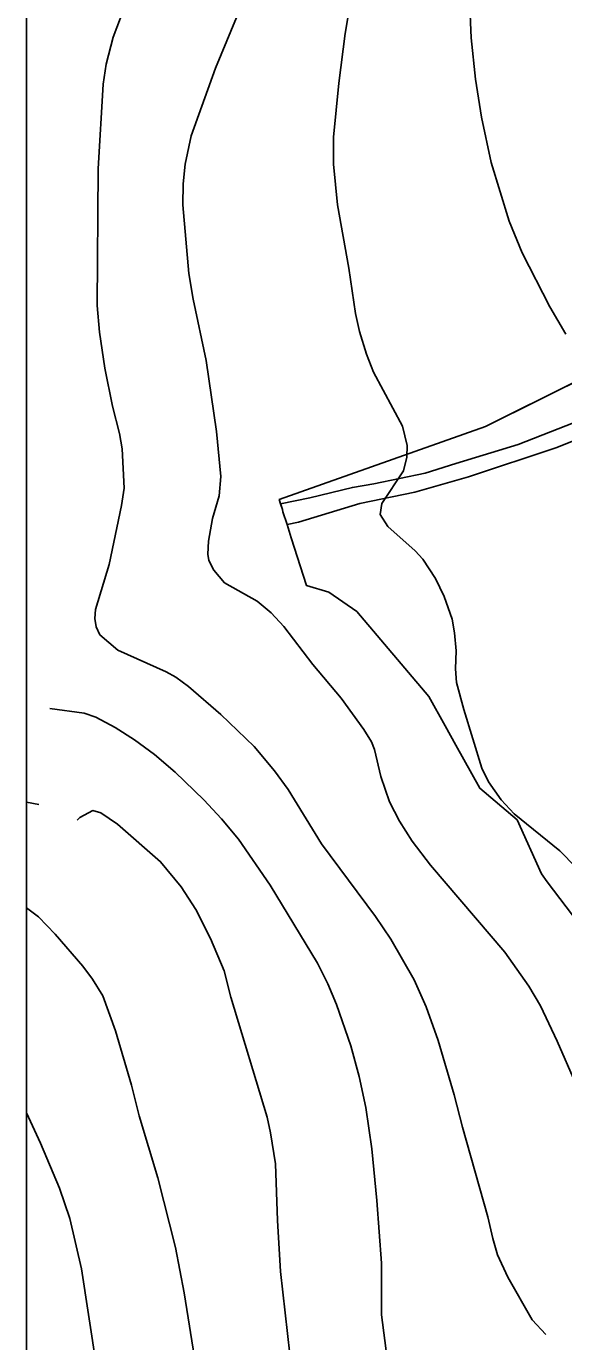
# Model space of a CAD drawing. Extents: x -662620 to -656370, y -1067090 to -1062990.
# Drawn here: x -661678 to -661440, y -1064074 to -1063490 of the extents above; entities that cross this region are included whole.
import ezdxf

# ---------------------------------------------------------------- set-up
doc = ezdxf.new("R2010")
doc.units = 0
for name, color, linetype in [('HRANICE_KATASTRÁLNÍHO_ÚZEMÍ', 7, 'Continuous'), ('OBVOD_PÚ', 7, 'Continuous'), ('ORNÁ_PŮDA_-_STÁVAJÍCÍ', 7, 'Continuous'), ('OSTATNÍ_PLOCHA_-_STÁVAJÍCÍ', 7, 'Continuous'), ('PLYNOVOD_-_VTL', 7, 'Continuous'), ('VODNÍ_PLOCHA_-_STÁVAJÍCÍ', 7, 'Continuous'), ('VRSTEVNICE_ZDŮRAZNĚNÁ', 7, 'Continuous'), ('VRSTEVNICE_ZÁKLADNÍ', 7, 'Continuous')]:
    doc.layers.add(name, color=color, linetype=linetype)

msp = doc.modelspace()

# ---------------------------------------------------------------- linework, layer by layer
at = {"layer": 'HRANICE_KATASTRÁLNÍHO_ÚZEMÍ'}
msp.add_lwpolyline([(-661393.94, -1063627.39), (-661474.55, -1063667.56), (-661566.13, -1063699.96), (-661564.64, -1063704.39), (-661564.5, -1063705.5), (-661562.61, -1063711.07), (-661560.78, -1063717.03), (-661554.02, -1063738.17), (-661544.08, -1063741.12), (-661531.57, -1063749.79), (-661499.64, -1063787.5), (-661492.42, -1063800.57), (-661487.68, -1063809.14), (-661477.05, -1063828.29), (-661460.49, -1063842.36), (-661449.68, -1063866.3), (-661447.11, -1063869.86), (-661430.25, -1063892.05)], dxfattribs=at)
at = {"layer": 'OBVOD_PÚ'}
for points in [[(-661393.94, -1063627.39), (-661474.55, -1063667.56)], [(-661474.55, -1063667.56), (-661566.13, -1063699.96)], [(-661566.13, -1063699.96), (-661564.64, -1063704.39)], [(-661564.64, -1063704.39), (-661564.5, -1063705.5)], [(-661564.5, -1063705.5), (-661562.61, -1063711.07)], [(-661562.61, -1063711.07), (-661560.78, -1063717.03)], [(-661560.78, -1063717.03), (-661554.02, -1063738.17)], [(-661554.02, -1063738.17), (-661544.08, -1063741.12)], [(-661544.08, -1063741.12), (-661531.57, -1063749.79)], [(-661531.57, -1063749.79), (-661499.64, -1063787.5)], [(-661499.64, -1063787.5), (-661492.42, -1063800.57)], [(-661492.42, -1063800.57), (-661487.68, -1063809.14)], [(-661487.68, -1063809.14), (-661477.05, -1063828.29)], [(-661477.05, -1063828.29), (-661460.49, -1063842.36)], [(-661460.49, -1063842.36), (-661449.68, -1063866.3)], [(-661449.68, -1063866.3), (-661447.11, -1063869.86)], [(-661447.11, -1063869.86), (-661430.25, -1063892.05)]]:
    msp.add_lwpolyline(points, dxfattribs=at)
at = {"layer": 'ORNÁ_PŮDA_-_STÁVAJÍCÍ'}
for p, q in [((-661442.78, -1063676.79), (-661425.23, -1063669.79)), ((-661482.07, -1063689.85), (-661442.78, -1063676.79)), ((-661505.92, -1063696.68), (-661482.07, -1063689.85)), ((-661557.6, -1063710.06), (-661530.34, -1063701.72)), ((-661530.34, -1063701.72), (-661505.92, -1063696.68)), ((-661562.61, -1063711.07), (-661564.5, -1063705.5)), ((-661564.5, -1063705.5), (-661562.64, -1063710.99)), ((-661562.64, -1063710.99), (-661557.6, -1063710.06)), ((-661560.78, -1063717.03), (-661562.61, -1063711.07)), ((-661554.02, -1063738.17), (-661560.78, -1063717.03)), ((-661544.08, -1063741.12), (-661554.02, -1063738.17)), ((-661531.57, -1063749.79), (-661544.08, -1063741.12)), ((-661499.64, -1063787.5), (-661531.57, -1063749.79)), ((-661492.42, -1063800.57), (-661499.64, -1063787.5)), ((-661487.68, -1063809.14), (-661492.42, -1063800.57)), ((-661477.05, -1063828.29), (-661487.68, -1063809.14)), ((-661460.49, -1063842.36), (-661477.05, -1063828.29)), ((-661449.68, -1063866.3), (-661460.49, -1063842.36)), ((-661447.11, -1063869.86), (-661449.68, -1063866.3)), ((-661430.25, -1063892.05), (-661447.11, -1063869.86))]:
    msp.add_line(p, q, dxfattribs=at)
msp.add_lwpolyline([(-661430.25, -1063892.05), (-661447.11, -1063869.86), (-661449.68, -1063866.3), (-661460.49, -1063842.36), (-661477.05, -1063828.29), (-661487.68, -1063809.14), (-661492.42, -1063800.57), (-661499.64, -1063787.5), (-661531.57, -1063749.79), (-661544.08, -1063741.12), (-661554.02, -1063738.17), (-661560.78, -1063717.03), (-661562.61, -1063711.07), (-661564.5, -1063705.5), (-661562.64, -1063710.99), (-661557.6, -1063710.06), (-661530.34, -1063701.72), (-661505.92, -1063696.68), (-661482.07, -1063689.85), (-661442.78, -1063676.79), (-661425.23, -1063669.79)], dxfattribs=at)
at = {"layer": 'OSTATNÍ_PLOCHA_-_STÁVAJÍCÍ'}
for p, q in [((-661474.55, -1063667.56), (-661393.94, -1063627.39)), ((-661474.55, -1063667.56), (-661393.94, -1063627.39)), ((-661427.8, -1063662.91), (-661459.95, -1063675.44)), ((-661427.8, -1063662.91), (-661459.95, -1063675.44)), ((-661566.13, -1063699.96), (-661474.55, -1063667.56)), ((-661566.13, -1063699.96), (-661474.55, -1063667.56)), ((-661459.95, -1063675.44), (-661487.6, -1063683.98)), ((-661459.95, -1063675.44), (-661487.6, -1063683.98)), ((-661487.6, -1063683.98), (-661501.33, -1063688.29)), ((-661487.6, -1063683.98), (-661501.33, -1063688.29)), ((-661501.33, -1063688.29), (-661524.16, -1063693)), ((-661501.33, -1063688.29), (-661524.16, -1063693)), ((-661533.62, -1063694.6), (-661552.53, -1063699.17)), ((-661533.62, -1063694.6), (-661552.53, -1063699.17)), ((-661524.16, -1063693), (-661533.62, -1063694.6)), ((-661524.16, -1063693), (-661533.62, -1063694.6)), ((-661565.47, -1063701.92), (-661566.13, -1063699.96)), ((-661565.47, -1063701.92), (-661566.13, -1063699.96)), ((-661552.53, -1063699.17), (-661565.47, -1063701.92)), ((-661552.53, -1063699.17), (-661565.47, -1063701.92))]:
    msp.add_line(p, q, dxfattribs=at)
msp.add_lwpolyline([(-661368.18, -1063615.53), (-661360.96, -1063626.32), (-661358.43, -1063629.62), (-661368.94, -1063634.26), (-661397.31, -1063648.34), (-661427.8, -1063662.91), (-661459.95, -1063675.44), (-661487.6, -1063683.98), (-661501.33, -1063688.29), (-661524.16, -1063693), (-661533.62, -1063694.6), (-661552.53, -1063699.17), (-661565.47, -1063701.92), (-661566.13, -1063699.96), (-661474.55, -1063667.56), (-661393.94, -1063627.39), (-661390.99, -1063625.94), (-661368.76, -1063615.8)], close=True, dxfattribs=at)
msp.add_lwpolyline([(-661368.18, -1063615.53), (-661360.96, -1063626.32), (-661358.43, -1063629.62), (-661368.94, -1063634.26), (-661397.31, -1063648.34), (-661427.8, -1063662.91), (-661459.95, -1063675.44), (-661487.6, -1063683.98), (-661501.33, -1063688.29), (-661524.16, -1063693), (-661533.62, -1063694.6), (-661552.53, -1063699.17), (-661565.47, -1063701.92), (-661566.13, -1063699.96), (-661474.55, -1063667.56), (-661393.94, -1063627.39), (-661390.99, -1063625.94), (-661368.76, -1063615.8)], close=True, dxfattribs=at)
at = {"layer": 'PLYNOVOD_-_VTL'}
msp.add_lwpolyline([(-662588.99, -1063216.18), (-661678.37, -1063216.18), (-661678.37, -1065692.96), (-662588.99, -1065692.96)], close=True, dxfattribs=at)
at = {"layer": 'VODNÍ_PLOCHA_-_STÁVAJÍCÍ'}
for p, q in [((-661459.95, -1063675.44), (-661427.8, -1063662.91)), ((-661425.23, -1063669.79), (-661442.78, -1063676.79)), ((-661487.6, -1063683.98), (-661459.95, -1063675.44)), ((-661442.78, -1063676.79), (-661482.07, -1063689.85)), ((-661501.33, -1063688.29), (-661487.6, -1063683.98)), ((-661524.16, -1063693), (-661501.33, -1063688.29)), ((-661482.07, -1063689.85), (-661505.92, -1063696.68)), ((-661552.53, -1063699.17), (-661533.62, -1063694.6)), ((-661533.62, -1063694.6), (-661524.16, -1063693)), ((-661565.47, -1063701.92), (-661552.53, -1063699.17)), ((-661564.64, -1063704.39), (-661565.47, -1063701.92)), ((-661530.34, -1063701.72), (-661557.6, -1063710.06)), ((-661505.92, -1063696.68), (-661530.34, -1063701.72)), ((-661564.5, -1063705.5), (-661564.64, -1063704.39)), ((-661562.64, -1063710.99), (-661564.5, -1063705.5)), ((-661557.6, -1063710.06), (-661562.64, -1063710.99))]:
    msp.add_line(p, q, dxfattribs=at)
msp.add_lwpolyline([(-661557.6, -1063710.06), (-661562.64, -1063710.99), (-661564.5, -1063705.5), (-661564.64, -1063704.39), (-661565.47, -1063701.92), (-661552.53, -1063699.17), (-661533.62, -1063694.6), (-661524.16, -1063693), (-661501.33, -1063688.29), (-661487.6, -1063683.98), (-661459.95, -1063675.44), (-661427.8, -1063662.91), (-661397.31, -1063648.34), (-661368.94, -1063634.26), (-661358.43, -1063629.62), (-661353.29, -1063632.95), (-661369.19, -1063641.54), (-661400.94, -1063657.93), (-661425.23, -1063669.79), (-661442.78, -1063676.79), (-661482.07, -1063689.85), (-661505.92, -1063696.68), (-661530.34, -1063701.72)], close=True, dxfattribs=at)
at = {"layer": 'VRSTEVNICE_ZDŮRAZNĚNÁ'}
msp.add_lwpolyline([(-661667.91, -1063792.76), (-661652.68, -1063794.97), (-661647.61, -1063796.72), (-661639.01, -1063801.3), (-661630.41, -1063806.75), (-661621.52, -1063813.2), (-661612.35, -1063821.09), (-661599.59, -1063833.42), (-661591.7, -1063841.87), (-661584.25, -1063850.9), (-661570.06, -1063871.26), (-661549.13, -1063905.95), (-661544.54, -1063915.13), (-661540.67, -1063924.3), (-661534.36, -1063942.65), (-661530.64, -1063956.41), (-661527.62, -1063970.18), (-661525.04, -1063988.52), (-661522.75, -1064011.46), (-661520.74, -1064039.27), (-661520.74, -1064062.21), (-661517.16, -1064089.73)], dxfattribs=at)
at = {"layer": 'VRSTEVNICE_ZÁKLADNÍ'}
for points in [[(-661529.35, -1063448.65), (-661536.8, -1063492.81), (-661539.67, -1063514.88), (-661541.96, -1063538.97), (-661541.96, -1063551.01), (-661540.24, -1063569.07), (-661535.22, -1063597.17), (-661532.21, -1063617.24), (-661530.49, -1063625.27), (-661527.34, -1063635.3), (-661524.18, -1063643.33), (-661511.43, -1063667.41), (-661509.28, -1063676.01), (-661509.42, -1063681.17), (-661510.85, -1063687.19), (-661520.6, -1063701.67), (-661521.32, -1063706.55), (-661517.88, -1063711.99), (-661505.69, -1063722.75), (-661502.4, -1063726.47), (-661496.66, -1063735.07), (-661492.79, -1063743.1), (-661489.35, -1063753.14), (-661488.2, -1063759.16), (-661487.49, -1063767.19), (-661487.77, -1063775.21), (-661487.34, -1063781.23), (-661484.19, -1063793.28), (-661476.16, -1063819.37), (-661473.15, -1063825.39), (-661467.56, -1063833.42), (-661461.83, -1063839.58), (-661441.47, -1063856.07), (-661434.45, -1063863.38)], [(-661529.35, -1063448.65), (-661536.8, -1063492.81), (-661539.67, -1063514.88), (-661541.96, -1063538.97), (-661541.96, -1063551.01), (-661540.24, -1063569.07), (-661535.22, -1063597.17), (-661532.21, -1063617.24), (-661530.49, -1063625.27), (-661527.34, -1063635.3), (-661524.18, -1063643.33), (-661511.43, -1063667.41), (-661509.28, -1063676.01), (-661509.42, -1063681.17), (-661510.85, -1063687.19), (-661520.6, -1063701.67), (-661521.32, -1063706.55), (-661517.88, -1063711.99), (-661505.69, -1063722.75), (-661502.4, -1063726.47), (-661496.66, -1063735.07), (-661492.79, -1063743.1), (-661489.35, -1063753.14), (-661488.2, -1063759.16), (-661487.49, -1063767.19), (-661487.77, -1063775.21), (-661487.34, -1063781.23), (-661484.19, -1063793.28), (-661476.16, -1063819.37), (-661473.15, -1063825.39), (-661467.56, -1063833.42), (-661461.83, -1063839.58), (-661441.47, -1063856.07), (-661434.45, -1063863.38)], [(-661633.85, -1063478.47), (-661639.87, -1063494.53), (-661643.03, -1063506.57), (-661644.32, -1063515.46), (-661646.47, -1063553.02), (-661646.9, -1063613.8), (-661645.89, -1063625.55), (-661643.6, -1063641.61), (-661640.16, -1063658.52), (-661637, -1063670.57), (-661635.86, -1063677.45), (-661635, -1063694.94), (-661636.14, -1063702.68), (-661641.59, -1063728.77), (-661647.76, -1063748.84), (-661648.04, -1063752.85), (-661647.47, -1063756.58), (-661645.75, -1063760.02), (-661637.72, -1063766.9), (-661616.36, -1063776.5), (-661612.06, -1063778.94), (-661606.33, -1063783.1), (-661591.99, -1063795.43), (-661577.23, -1063809.76), (-661568.19, -1063820.51), (-661562.17, -1063828.83), (-661547.26, -1063852.91), (-661523.32, -1063885.31), (-661516.59, -1063895.34), (-661506.12, -1063913.41), (-661500.82, -1063925.45), (-661495.51, -1063940.36), (-661488.35, -1063964.44), (-661484.76, -1063978.92), (-661473.44, -1064018.77), (-661471.29, -1064028.38), (-661469.14, -1064035.54), (-661464.55, -1064045.58), (-661453.8, -1064064.5), (-661447.63, -1064070.95)], [(-661633.85, -1063478.47), (-661639.87, -1063494.53), (-661643.03, -1063506.57), (-661644.32, -1063515.46), (-661646.47, -1063553.02), (-661646.9, -1063613.8), (-661645.89, -1063625.55), (-661643.6, -1063641.61), (-661640.16, -1063658.52), (-661637, -1063670.57), (-661635.86, -1063677.45), (-661635, -1063694.94), (-661636.14, -1063702.68), (-661641.59, -1063728.77), (-661647.76, -1063748.84), (-661648.04, -1063752.85), (-661647.47, -1063756.58), (-661645.75, -1063760.02), (-661637.72, -1063766.9), (-661616.36, -1063776.5), (-661612.06, -1063778.94), (-661606.33, -1063783.1), (-661591.99, -1063795.43), (-661577.23, -1063809.76), (-661568.19, -1063820.51), (-661562.17, -1063828.83), (-661547.26, -1063852.91), (-661523.32, -1063885.31), (-661516.59, -1063895.34), (-661506.12, -1063913.41), (-661500.82, -1063925.45), (-661495.51, -1063940.36), (-661488.35, -1063964.44), (-661484.76, -1063978.92), (-661473.44, -1064018.77), (-661471.29, -1064028.38), (-661469.14, -1064035.54), (-661464.55, -1064045.58), (-661453.8, -1064064.5), (-661447.63, -1064070.95)], [(-661582.53, -1063479.62), (-661594.43, -1063508.29), (-661605.18, -1063538.39), (-661607.9, -1063551.01), (-661608.76, -1063559.61), (-661608.91, -1063569.07), (-661606.18, -1063599.46), (-661604.32, -1063610.93), (-661598.59, -1063638.17), (-661594, -1063669.71), (-661591.99, -1063689.77), (-661592.85, -1063698.38), (-661595.72, -1063708.41), (-661597.58, -1063718.45), (-661597.87, -1063724.18), (-661597.3, -1063727.05), (-661595.14, -1063731.35), (-661590.41, -1063736.94), (-661575.94, -1063745.11), (-661569.63, -1063750.27), (-661564.04, -1063756.43), (-661551.13, -1063773.21), (-661538.66, -1063788.26), (-661528.49, -1063802.16), (-661525.19, -1063807.61), (-661523.75, -1063811.05), (-661521.03, -1063823.09), (-661517.16, -1063834.28), (-661512.72, -1063842.88), (-661507.12, -1063851.77), (-661498.95, -1063862.37), (-661465.98, -1063901.08), (-661455.23, -1063916.27), (-661450.07, -1063924.88), (-661442.62, -1063940.64), (-661434.59, -1063959.28)], [(-661582.53, -1063479.62), (-661594.43, -1063508.29), (-661605.18, -1063538.39), (-661607.9, -1063551.01), (-661608.76, -1063559.61), (-661608.91, -1063569.07), (-661606.18, -1063599.46), (-661604.32, -1063610.93), (-661598.59, -1063638.17), (-661594, -1063669.71), (-661591.99, -1063689.77), (-661592.85, -1063698.38), (-661595.72, -1063708.41), (-661597.58, -1063718.45), (-661597.87, -1063724.18), (-661597.3, -1063727.05), (-661595.14, -1063731.35), (-661590.41, -1063736.94), (-661575.94, -1063745.11), (-661569.63, -1063750.27), (-661564.04, -1063756.43), (-661551.13, -1063773.21), (-661538.66, -1063788.26), (-661528.49, -1063802.16), (-661525.19, -1063807.61), (-661523.75, -1063811.05), (-661521.03, -1063823.09), (-661517.16, -1063834.28), (-661512.72, -1063842.88), (-661507.12, -1063851.77), (-661498.95, -1063862.37), (-661465.98, -1063901.08), (-661455.23, -1063916.27), (-661450.07, -1063924.88), (-661442.62, -1063940.64), (-661434.59, -1063959.28)], [(-661481.47, -1063481.05), (-661480.89, -1063494.81), (-661478.89, -1063513.16), (-661476.3, -1063530.08), (-661472, -1063550.15), (-661463.98, -1063576.24), (-661458.24, -1063590.29), (-661445.91, -1063614.37), (-661438.75, -1063626.41)], [(-661481.47, -1063481.05), (-661480.89, -1063494.81), (-661478.89, -1063513.16), (-661476.3, -1063530.08), (-661472, -1063550.15), (-661463.98, -1063576.24), (-661458.24, -1063590.29), (-661445.91, -1063614.37), (-661438.75, -1063626.41)], [(-661672.87, -1063835.49), (-661678.37, -1063834.38)], [(-661672.87, -1063835.49), (-661678.37, -1063834.38)], [(-661561.34, -1064079.72), (-661565.47, -1064043), (-661566.9, -1064020.35), (-661567.76, -1063995.12), (-661569.91, -1063981.36), (-661571.49, -1063974.48), (-661587.55, -1063921.15), (-661590.56, -1063909.39), (-661596.58, -1063895.06), (-661603.17, -1063882.16), (-661609.62, -1063872.12), (-661618.8, -1063860.94), (-661637.86, -1063844.17), (-661645.32, -1063839.15), (-661648.9, -1063838.15), (-661654.64, -1063841.3), (-661655.78, -1063842.45)], [(-661561.34, -1064079.72), (-661565.47, -1064043), (-661566.9, -1064020.35), (-661567.76, -1063995.12), (-661569.91, -1063981.36), (-661571.49, -1063974.48), (-661587.55, -1063921.15), (-661590.56, -1063909.39), (-661596.58, -1063895.06), (-661603.17, -1063882.16), (-661609.62, -1063872.12), (-661618.8, -1063860.94), (-661637.86, -1063844.17), (-661645.32, -1063839.15), (-661648.9, -1063838.15), (-661654.64, -1063841.3), (-661655.78, -1063842.45)], [(-661603.17, -1064084.86), (-661608.33, -1064052.46), (-661612.2, -1064032.39), (-661619.95, -1064001.43), (-661628.26, -1063973.9), (-661631.7, -1063960.14), (-661638.87, -1063936.06), (-661644.46, -1063920.57), (-661649.05, -1063913.12), (-661653.35, -1063907.39), (-661665.68, -1063893.05), (-661672.99, -1063885.45), (-661678.37, -1063881.47)], [(-661603.17, -1064084.86), (-661608.33, -1064052.46), (-661612.2, -1064032.39), (-661619.95, -1064001.43), (-661628.26, -1063973.9), (-661631.7, -1063960.14), (-661638.87, -1063936.06), (-661644.46, -1063920.57), (-661649.05, -1063913.12), (-661653.35, -1063907.39), (-661665.68, -1063893.05), (-661672.99, -1063885.45), (-661678.37, -1063881.47)], [(-661678.37, -1064268.47), (-661671.98, -1064264.62), (-661658.51, -1064254.73), (-661649.19, -1064243.84), (-661648.62, -1064242.4), (-661640.3, -1064231.65), (-661637.29, -1064227.07), (-661634.57, -1064220.18), (-661633.85, -1064216.74), (-661633.56, -1064208.14), (-661635, -1064192.09), (-661640.16, -1064159.4), (-661642.45, -1064139.33), (-661643.89, -1064120.27), (-661647.47, -1064084.29), (-661653.92, -1064041.85), (-661659.08, -1064019.49), (-661663.67, -1064006.01), (-661672.13, -1063985.94), (-661678.37, -1063972.49)], [(-661678.37, -1064268.47), (-661671.98, -1064264.62), (-661658.51, -1064254.73), (-661649.19, -1064243.84), (-661648.62, -1064242.4), (-661640.3, -1064231.65), (-661637.29, -1064227.07), (-661634.57, -1064220.18), (-661633.85, -1064216.74), (-661633.56, -1064208.14), (-661635, -1064192.09), (-661640.16, -1064159.4), (-661642.45, -1064139.33), (-661643.89, -1064120.27), (-661647.47, -1064084.29), (-661653.92, -1064041.85), (-661659.08, -1064019.49), (-661663.67, -1064006.01), (-661672.13, -1063985.94), (-661678.37, -1063972.49)]]:
    msp.add_lwpolyline(points, dxfattribs=at)

doc.saveas('drawing.dxf')
